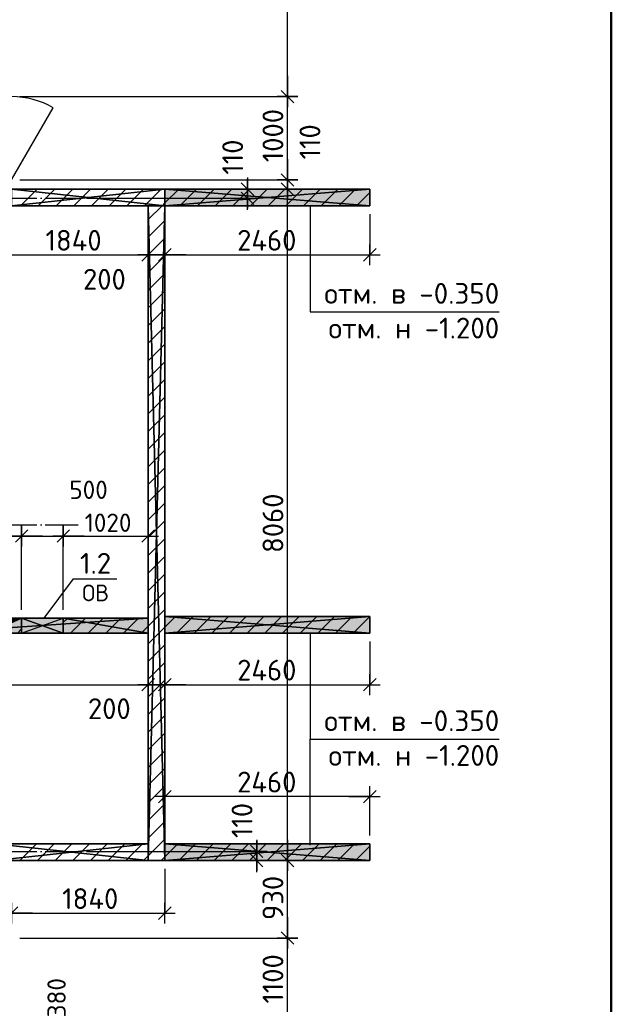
# Model space of a CAD drawing. Header units: millimetres. Extents: x 40580 to 559114, y -343730 to 81020.
# Tile 601 of 656: x 479618 to 486720, y -78905 to -67086. Entities that reach past the tile are written whole.
import ezdxf
from ezdxf.enums import TextEntityAlignment as Align

# ---------------------------------------------------------------- set-up
doc = ezdxf.new("R2010")
doc.units = ezdxf.units.MM
doc.linetypes.add('______11', pattern=[500, 400, -50, 0, -50])
doc.linetypes.add('______5', pattern=[1100, 800, -100, 100, -100])
for name, color, linetype in [('_____________1', 7, 'Continuous'), ('_________________1_', 7, 'Continuous'), ('___________________', 253, '______5'), ('______________________', 7, 'Continuous'), ('_______________________', 7, 'Continuous'), ('_______________________1', 7, 'Continuous'), ('_________________________0', 7, 'Continuous')]:
    doc.layers.add(name, color=color, linetype=linetype)
doc.layers.add('Standard', color=7, linetype='Continuous', lineweight=25)
doc.styles.add('ISOCPEUR', font='isocpeur.ttf')

# ---------------------------------------------------------------- blocks, each defined once
blk = doc.blocks.new('ALL_ML_STRICH')
at = {"color": 0, "linetype": 'ByBlock', "lineweight": -2}
for p, q in [((0, -0.5), (0, 0.5)), ((-1, 0), (0.5, 0)), ((-0.3, -0.3), (0.3, 0.3))]:
    blk.add_line(p, q, dxfattribs=at)

msp = doc.modelspace()

# ---------------------------------------------------------------- hatches: boundary and pattern name
at = {"layer": '_____________1', "linetype": 'Continuous'}
for points in [[(483821.3, -69119.6), (481361.3, -69119.6), (481361.3, -69319.6), (483821.3, -69319.6)], [(483821.3, -74249.6), (481361.3, -74249.6), (481361.3, -74449.6), (483821.3, -74449.6)], [(483821.3, -76979.6), (481361.3, -76979.6), (481361.3, -77179.6), (483821.3, -77179.6)]]:
    msp.add_hatch(color=254, dxfattribs=at).paths.add_polyline_path(points)
h = msp.add_hatch(color=9, dxfattribs=at)
h.paths.add_polyline_path([(480141.3, -74449.6), (481161.3, -74449.6), (481161.3, -74269.6), (480141.3, -74269.6)])
h.paths.add_polyline_path([(479641.3, -74449.6), (479241.3, -74449.6), (479241.3, -74399.6), (479201.3, -74399.6), (479201.3, -74449.6), (478541.3, -74449.6), (478541.3, -74269.6), (479641.3, -74269.6)], flags=16)

# ---------------------------------------------------------------- linework, layer by layer
at = {"layer": '_____________1', "color": 7, "linetype": 'Continuous'}
msp.add_line((479521.3, -69009.6), (480021.3, -68143.5), dxfattribs=at)
at = {"layer": '_____________1', "color": 253, "linetype": '______5'}
for p, q in [((479630.1, -69319.6), (479830.1, -69119.6)), ((480054.4, -69319.6), (480254.4, -69119.6)), ((480478.6, -69319.6), (480678.6, -69119.6)), ((480902.9, -69319.6), (481102.9, -69119.6)), ((481361.3, -69285.4), (481527.2, -69119.6)), ((481751.4, -69319.6), (481951.4, -69119.6)), ((482175.7, -69319.6), (482375.7, -69119.6)), ((482600, -69319.6), (482800, -69119.6)), ((483024.2, -69319.6), (483224.2, -69119.6)), ((483448.5, -69319.6), (483648.5, -69119.6)), ((481161.3, -69485.4), (481327.2, -69319.6)), ((481327.2, -69319.6), (481361.3, -69285.4)), ((481161.3, -69909.7), (481361.3, -69709.7)), ((481161.3, -70334), (481361.3, -70134)), ((481161.3, -70758.2), (481361.3, -70558.2)), ((481161.3, -71182.5), (481361.3, -70982.5)), ((481161.3, -71606.8), (481361.3, -71406.8)), ((481161.3, -72031), (481361.3, -71831)), ((481161.3, -72455.3), (481361.3, -72255.3)), ((481161.3, -72879.6), (481361.3, -72679.6)), ((481161.3, -73303.8), (481361.3, -73103.8)), ((481161.3, -73728.1), (481361.3, -73528.1)), ((481161.3, -74152.4), (481361.3, -73952.4)), ((480141.3, -74323.8), (480195.5, -74269.6)), ((480439.8, -74449.6), (480619.8, -74269.6)), ((480864.1, -74449.6), (481044.1, -74269.6)), ((481361.3, -74376.6), (481488.3, -74249.6)), ((481712.6, -74449.6), (481912.6, -74249.6)), ((482136.9, -74449.6), (482336.9, -74249.6)), ((482561.1, -74449.6), (482761.1, -74249.6)), ((482985.4, -74449.6), (483185.4, -74249.6)), ((483409.7, -74449.6), (483609.7, -74249.6)), ((481161.3, -74576.6), (481361.3, -74376.6)), ((481161.3, -75000.9), (481361.3, -74800.9)), ((481161.3, -75425.1), (481361.3, -75225.1)), ((481161.3, -75849.4), (481361.3, -75649.4)), ((481161.3, -76273.7), (481361.3, -76073.7)), ((481161.3, -76697.9), (481361.3, -76497.9)), ((481161.3, -77122.2), (481361.3, -76922.2)), ((479831.1, -77179.6), (480031.1, -76979.6)), ((480255.4, -77179.6), (480455.4, -76979.6)), ((480679.7, -77179.6), (480879.7, -76979.6)), ((481528.2, -77179.6), (481728.2, -76979.6)), ((481952.4, -77179.6), (482152.4, -76979.6)), ((482376.7, -77179.6), (482576.7, -76979.6)), ((482801, -77179.6), (483001, -76979.6)), ((483225.2, -77179.6), (483425.2, -76979.6)), ((483649.5, -77179.6), (483821.3, -77007.8)), ((481103.9, -77179.6), (481161.3, -77122.2))]:
    msp.add_line(p, q, dxfattribs=at)
at = {"layer": '_____________1', "color": 253, "linetype": '______11'}
for p, q in [((479842.2, -69319.6), (480042.2, -69119.6)), ((480266.5, -69319.6), (480466.5, -69119.6)), ((480690.8, -69319.6), (480890.8, -69119.6)), ((481115, -69319.6), (481315, -69119.6)), ((481539.3, -69319.6), (481739.3, -69119.6)), ((481963.6, -69319.6), (482163.6, -69119.6)), ((482387.8, -69319.6), (482587.8, -69119.6)), ((482812.1, -69319.6), (483012.1, -69119.6)), ((483236.4, -69319.6), (483436.4, -69119.6)), ((483660.6, -69319.6), (483821.3, -69158.9)), ((481161.3, -69697.6), (481361.3, -69497.6)), ((481161.3, -70121.8), (481361.3, -69921.8)), ((481161.3, -70546.1), (481361.3, -70346.1)), ((481161.3, -70970.4), (481361.3, -70770.4)), ((481161.3, -71394.6), (481361.3, -71194.6)), ((481161.3, -71818.9), (481361.3, -71618.9)), ((481161.3, -72243.2), (481361.3, -72043.2)), ((481161.3, -72667.4), (481361.3, -72467.4)), ((481161.3, -73091.7), (481361.3, -72891.7)), ((481161.3, -73516), (481361.3, -73316)), ((481161.3, -73940.2), (481361.3, -73740.2)), ((481161.3, -74364.5), (481361.3, -74164.5)), ((480227.7, -74449.6), (480407.7, -74269.6)), ((480651.9, -74449.6), (480831.9, -74269.6)), ((481500.5, -74449.6), (481700.5, -74249.6)), ((481924.7, -74449.6), (482124.7, -74249.6)), ((482349, -74449.6), (482549, -74249.6)), ((482773.3, -74449.6), (482973.3, -74249.6)), ((483197.5, -74449.6), (483397.5, -74249.6)), ((483621.8, -74449.6), (483821.3, -74250.1)), ((481076.2, -74449.6), (481161.3, -74364.5)), ((481161.3, -74788.8), (481361.3, -74588.8)), ((481161.3, -75213), (481361.3, -75013)), ((481161.3, -75637.3), (481361.3, -75437.3)), ((481161.3, -76061.5), (481361.3, -75861.5)), ((481161.3, -76485.8), (481361.3, -76285.8)), ((481161.3, -76910.1), (481361.3, -76710.1)), ((479619, -77179.6), (479819, -76979.6)), ((480043.3, -77179.6), (480243.3, -76979.6)), ((480467.5, -77179.6), (480667.5, -76979.6)), ((480891.8, -77179.6), (481091.8, -76979.6)), ((481361.3, -77134.3), (481516, -76979.6)), ((481740.3, -77179.6), (481940.3, -76979.6)), ((482164.6, -77179.6), (482364.6, -76979.6)), ((482588.8, -77179.6), (482788.8, -76979.6)), ((483013.1, -77179.6), (483213.1, -76979.6)), ((483437.4, -77179.6), (483637.4, -76979.6)), ((481316, -77179.6), (481361.3, -77134.3))]:
    msp.add_line(p, q, dxfattribs=at)
at = {"layer": '_____________1', "color": 253, "linetype": '______5'}
msp.add_lwpolyline([(479591.3, -74449.6), (479591.3, -74449.6), (479641.3, -74399.6)], dxfattribs=at)
at = {"layer": '_____________1', "color": 7, "linetype": 'Continuous'}
msp.add_arc((479521.3, -69009.6), 1000, 60, 90, dxfattribs=at)
at = {"layer": '_________________1_', "color": 212, "linetype": 'Continuous'}
for p, q in [((480141.3, -74269.6), (479641.3, -74269.6)), ((479641.3, -74269.6), (479641.3, -74449.6)), ((479641.3, -74269.6), (480141.3, -74449.6)), ((479641.3, -74449.6), (480141.3, -74269.6)), ((480141.3, -74449.6), (480141.3, -74269.6)), ((479641.3, -74449.6), (480141.3, -74449.6))]:
    msp.add_line(p, q, dxfattribs=at)
at = {"layer": '_________________1_', "color": 6, "linetype": 'Continuous'}
for points in [[(479641.3, -74449.6), (479641.3, -74269.6), (480141.3, -74449.6)], [(480141.3, -74449.6), (479641.3, -74269.6), (480141.3, -74269.6)]]:
    msp.add_solid(points, dxfattribs=at)
at = {"layer": '___________________', "color": 253, "linetype": '______11'}
for p, q in [((462421.3, -69229.6), (480321.3, -69229.6)), ((462421.3, -69229.6), (480321.3, -69229.6)), ((462421.3, -73149.6), (480321.3, -73149.6)), ((462421.3, -73149.6), (480321.3, -73149.6)), ((462421.3, -77069.6), (480321.3, -77069.6)), ((462421.3, -77069.6), (480321.3, -77069.6))]:
    msp.add_line(p, q, dxfattribs=at)
at = {"layer": '______________________', "color": 7, "linetype": 'Continuous'}
for p, q in [((479221.3, -73284.5), (479641.3, -73284.5)), ((479641.3, -73284.5), (480141.3, -73284.5)), ((480141.3, -73284.5), (481161.3, -73284.5))]:
    msp.add_line(p, q, dxfattribs=at)
at = {"layer": '______________________', "color": 253, "linetype": 'Continuous'}
for p, q in [((479641.3, -74169.6), (479641.3, -73284.5)), ((479641.3, -74169.6), (479641.3, -73284.5)), ((480141.3, -74169.6), (480141.3, -73284.5)), ((480141.3, -74169.6), (480141.3, -73284.5)), ((481161.3, -73284.5), (481161.3, -73284.5))]:
    msp.add_line(p, q, dxfattribs=at)
at = {"layer": '_______________________', "color": 7, "linetype": 'Continuous'}
for p, q in [((483106.8, -69319.6), (483106.8, -70593.1)), ((483106.8, -70593.1), (485374.9, -70593.1)), ((483106.8, -74449.6), (483106.8, -75723.1)), ((483106.8, -76996.7), (483106.8, -75723.1)), ((483106.8, -75723.1), (485374.9, -75723.1)), ((483106.8, -75723.1), (485374.9, -75723.1))]:
    msp.add_line(p, q, dxfattribs=at)
at = {"layer": '_______________________1', "color": 7, "linetype": 'Continuous'}
for p, q in [((482833.2, -68009.6), (482833.2, -62529.6)), ((482833.2, -69009.6), (482833.2, -68009.6)), ((482833.2, -69119.6), (482833.2, -69009.6)), ((482353.2, -69229.6), (482353.2, -69119.6)), ((482833.2, -77179.6), (482833.2, -69119.6)), ((479321.3, -69909.3), (481161.3, -69909.3)), ((481161.3, -69909.3), (481361.3, -69909.3)), ((481361.3, -69909.3), (483821.3, -69909.3)), ((474421.3, -75069), (481161.3, -75069)), ((481161.3, -75069), (481361.3, -75069)), ((481361.3, -75069), (483821.3, -75069)), ((483821.3, -76412.5), (481361.3, -76412.5)), ((482463.2, -77179.6), (482463.2, -77069.6)), ((482833.2, -78109.6), (482833.2, -77179.6)), ((479521.3, -77811.7), (481361.3, -77811.7)), ((482833.2, -79209.6), (482833.2, -78109.6))]:
    msp.add_line(p, q, dxfattribs=at)
at = {"layer": '_______________________1', "color": 253, "linetype": 'Continuous'}
for p, q in [((479621.3, -68009.6), (482833.2, -68009.6)), ((479621.3, -68009.6), (482833.2, -68009.6)), ((479621.3, -69009.6), (482833.2, -69009.6)), ((479621.3, -69009.6), (482833.2, -69009.6)), ((481461.3, -69119.6), (482833.2, -69119.6)), ((481461.3, -69119.6), (482833.2, -69119.6)), ((481461.3, -69119.6), (482353.2, -69119.6)), ((480421.3, -69229.6), (482353.2, -69229.6)), ((481161.3, -69419.6), (481161.3, -69909.3)), ((481161.3, -69419.6), (481161.3, -69909.3)), ((481361.3, -69419.6), (481361.3, -69909.3)), ((481361.3, -69419.6), (481361.3, -69909.3)), ((483821.3, -69419.6), (483821.3, -69909.3)), ((481161.3, -74549.6), (481161.3, -75069)), ((481161.3, -74549.6), (481161.3, -75069)), ((481361.3, -74549.6), (481361.3, -75069)), ((481361.3, -74549.6), (481361.3, -75069)), ((483821.3, -74549.6), (483821.3, -75069)), ((481361.3, -76879.6), (481361.3, -76412.5)), ((483821.3, -76879.6), (483821.3, -76412.5)), ((480421.3, -77069.6), (482463.2, -77069.6)), ((481461.3, -77179.6), (482833.2, -77179.6)), ((481461.3, -77179.6), (482833.2, -77179.6)), ((481461.3, -77179.6), (482463.2, -77179.6)), ((481361.3, -77279.6), (481361.3, -77811.7)), ((479621.3, -78109.6), (482833.2, -78109.6)), ((479621.3, -78109.6), (482833.2, -78109.6))]:
    msp.add_line(p, q, dxfattribs=at)
at = {"layer": '_________________________0', "color": 7, "linetype": 'Continuous'}
for p, q in [((479911.6, -74269.6), (480264.2, -73797.2)), ((480264.2, -73797.2), (480784.2, -73797.2))]:
    msp.add_line(p, q, dxfattribs=at)
at = {"layer": 'Standard', "color": 7, "linetype": 'Continuous', "lineweight": 50, "transparency": 33554687}
msp.add_lwpolyline([(486719.9, -56794), (486719.9, -96294), (459519.9, -96294), (459519.9, -55294), (486719.9, -55294)], close=True, dxfattribs=at)

# ---------------------------------------------------------------- block references
at = {"layer": '______________________', "color": 7, "linetype": 'Continuous', "xscale": 250, "yscale": 250, "zscale": 250}
for p in [(479641.3, -73284.5), (480141.3, -73284.5), (481161.3, -73284.5)]:
    msp.add_blockref('ALL_ML_STRICH', p, dxfattribs=at)
at = {"layer": '______________________', "color": 7, "linetype": 'Continuous', "xscale": 250, "yscale": 250, "zscale": 250, "rotation": 180}
for p in [(479641.3, -73284.5), (480141.3, -73284.5)]:
    msp.add_blockref('ALL_ML_STRICH', p, dxfattribs=at)
at = {"layer": '_______________________1', "color": 7, "linetype": 'Continuous', "xscale": 250, "yscale": 250, "zscale": 250}
for p, rotation in [((482833.2, -68009.6), 270), ((482833.2, -68009.6), 90), ((482833.2, -69009.6), 270), ((482833.2, -69119.6), 270), ((482833.2, -69009.6), 90), ((482353.2, -69229.6), 270), ((482353.2, -69119.6), 90), ((482833.2, -69119.6), 90), ((481161.3, -69909.3), 180), ((481361.3, -69909.3), 180), ((481161.3, -75069), 180), ((481361.3, -75069), 180), ((481361.3, -76412.5), 180), ((483821.3, -76412.5), 360), ((482463.2, -77179.6), 270), ((482833.2, -77179.6), 270), ((482463.2, -77069.6), 90), ((482833.2, -77179.6), 90), ((479521.3, -77811.7), 180), ((482833.2, -78109.6), 270), ((482833.2, -78109.6), 90)]:
    msp.add_blockref('ALL_ML_STRICH', p, dxfattribs=dict(at, rotation=rotation))
for p in [(481161.3, -69909.3), (481361.3, -69909.3), (483821.3, -69909.3), (481161.3, -75069), (481361.3, -75069), (483821.3, -75069), (479521.3, -77811.7), (481361.3, -77811.7)]:
    msp.add_blockref('ALL_ML_STRICH', p, dxfattribs=at)

# ---------------------------------------------------------------- texts
at = {"layer": '______________________', "color": 7, "style": 'ISOCPEUR'}
for s, p in [('500', (480214.1, -72839.2)), ('1020', (480398.3, -73234.5))]:
    msp.add_text(s, height=220, dxfattribs=at).set_placement(p)
msp.add_text('380', height=220, rotation=90, dxfattribs=at).set_placement((480171.2, -79062))
at = {"layer": '_______________________', "color": 7, "linetype": 'Continuous', "style": 'ISOCPEUR'}
for s, p, p2 in [('отм. в -0.350', (483274.9, -70496.4), (485374.9, -70496.4)), ('отм. н -1.200', (483324.9, -70913.1), (485374.9, -70913.1)), ('отм. в -0.350', (483274.9, -75626.4), (485374.9, -75626.4)), ('отм. н -1.200', (483324.9, -76043.1), (485374.9, -76043.1))]:
    msp.add_text(s, height=250, dxfattribs=at).set_placement(p, p2, align=Align.FIT)
at = {"layer": '_______________________1', "color": 7, "style": 'ISOCPEUR'}
for s, p in [('1000', (482783.2, -68797.1)), ('110', (483227.1, -68763.3)), ('110', (482300.2, -68946.6)), ('8060', (482783.2, -73487.1)), ('110', (482412.6, -76909.7)), ('930', (482783.2, -77894.6)), ('1100', (482783.2, -78897.1))]:
    msp.add_text(s, height=250, rotation=90, dxfattribs=at).set_placement(p)
for s, p in [('1840', (479928.8, -69859.3)), ('2460', (482228.8, -69859.3)), ('200', (480378.8, -70327.2)), ('2460', (482228.8, -75019)), ('200', (480437.6, -75481.9)), ('2460', (482228.8, -76362.5)), ('1840', (480128.8, -77761.7))]:
    msp.add_text(s, height=250, dxfattribs=at).set_placement(p)
at = {"layer": '_________________________0', "color": 7, "linetype": 'Continuous', "style": 'ISOCPEUR'}
for s, height, p, p2 in [('1.2', 250, (480341.7, -73737.2), (480716.7, -73737.2)), ('ОВ', 200, (480369.2, -74067.2), (480689.2, -74067.2))]:
    msp.add_text(s, height=height, dxfattribs=at).set_placement(p, p2, align=Align.FIT)

# ---------------------------------------------------------------- meshes
at = {"layer": '_____________1', "color": 7, "linetype": 'Continuous'}
mesh = msp.add_polyface(dxfattribs=at)
corners = [(481361.3, -69119.6, -3800), (479521.3, -69119.6, -3800), (479521.3, -69119.6, -350), (481361.3, -69119.6, -350)]
mesh.append_faces([[corners[k] for k in face] for face in [(1, 2, 0)]], dxfattribs={"vtx1": -1, "color": 7})
mesh.append_faces([[corners[k] for k in face] for face in [(2, 3, 0)]], dxfattribs={"vtx2": -1, "color": 7})
mesh = msp.add_polyface(dxfattribs=at)
corners = [(479521.3, -69119.6, -350), (479521.3, -69319.6, -350), (481361.3, -69319.6, -350), (481361.3, -69119.6, -350)]
mesh.append_faces([[corners[k] for k in face] for face in [(1, 2, 0)]], dxfattribs={"vtx1": -1, "color": 7})
mesh.append_faces([[corners[k] for k in face] for face in [(2, 3, 0)]], dxfattribs={"vtx2": -1, "color": 7})
mesh = msp.add_polyface(dxfattribs=at)
corners = [(479521.3, -69319.6, -3800), (479521.3, -69119.6, -3800), (481361.3, -69119.6, -3800), (481361.3, -69319.6, -3800)]
mesh.append_faces([[corners[k] for k in face] for face in [(1, 2, 0)]], dxfattribs={"vtx1": -1, "color": 7})
mesh.append_faces([[corners[k] for k in face] for face in [(2, 3, 0)]], dxfattribs={"vtx2": -1, "color": 7})
mesh = msp.add_polyface(dxfattribs=at)
corners = [(481361.3, -69119.6, -1200), (481361.3, -69319.6, -1200), (481361.3, -69319.6, -350), (481361.3, -69119.6, -350)]
mesh.append_faces([[corners[k] for k in face] for face in [(1, 2, 0)]], dxfattribs={"vtx1": -1, "color": 7})
mesh.append_faces([[corners[k] for k in face] for face in [(2, 3, 0)]], dxfattribs={"vtx2": -1, "color": 7})
mesh = msp.add_polyface(dxfattribs=at)
corners = [(483821.3, -69119.6, -1200), (481361.3, -69119.6, -1200), (481361.3, -69119.6, -350), (483821.3, -69119.6, -350)]
mesh.append_faces([[corners[k] for k in face] for face in [(1, 2, 0)]], dxfattribs={"vtx1": -1, "color": 7})
mesh.append_faces([[corners[k] for k in face] for face in [(2, 3, 0)]], dxfattribs={"vtx2": -1, "color": 7})
mesh = msp.add_polyface(dxfattribs=at)
corners = [(483821.3, -69319.6, -350), (483821.3, -69119.6, -350), (481361.3, -69119.6, -350), (481361.3, -69319.6, -350)]
mesh.append_faces([[corners[k] for k in face] for face in [(1, 2, 0)]], dxfattribs={"vtx1": -1, "color": 7})
mesh.append_faces([[corners[k] for k in face] for face in [(2, 3, 0)]], dxfattribs={"vtx2": -1, "color": 7})
mesh = msp.add_polyface(dxfattribs=at)
corners = [(483821.3, -69119.6, -1200), (483821.3, -69319.6, -1200), (481361.3, -69319.6, -1200), (481361.3, -69119.6, -1200)]
mesh.append_faces([[corners[k] for k in face] for face in [(1, 2, 0)]], dxfattribs={"vtx1": -1, "color": 7})
mesh.append_faces([[corners[k] for k in face] for face in [(2, 3, 0)]], dxfattribs={"vtx2": -1, "color": 7})
mesh = msp.add_polyface(dxfattribs=at)
corners = [(481361.3, -69319.6, -3800), (481361.3, -69119.6, -3800), (481361.3, -69119.6, -350), (481361.3, -69319.6, -350)]
mesh.append_faces([[corners[k] for k in face] for face in [(1, 2, 0)]], dxfattribs={"vtx1": -1, "color": 7})
mesh.append_faces([[corners[k] for k in face] for face in [(2, 3, 0)]], dxfattribs={"vtx2": -1, "color": 7})
mesh = msp.add_polyface(dxfattribs=at)
corners = [(483821.3, -69319.6, -1200), (483821.3, -69119.6, -1200), (483821.3, -69119.6, -350), (483821.3, -69319.6, -350)]
mesh.append_faces([[corners[k] for k in face] for face in [(1, 2, 0)]], dxfattribs={"vtx1": -1, "color": 7})
mesh.append_faces([[corners[k] for k in face] for face in [(2, 3, 0)]], dxfattribs={"vtx2": -1, "color": 7})
mesh = msp.add_polyface(dxfattribs=at)
corners = [(479521.3, -69319.6, -3800), (481361.3, -69319.6, -3800), (481361.3, -69319.6, -350), (479521.3, -69319.6, -350)]
mesh.append_faces([[corners[k] for k in face] for face in [(1, 2, 0)]], dxfattribs={"vtx1": -1, "color": 7})
mesh.append_faces([[corners[k] for k in face] for face in [(2, 3, 0)]], dxfattribs={"vtx2": -1, "color": 7})
mesh = msp.add_polyface(dxfattribs=at)
corners = [(481161.3, -69319.6, -3800), (481161.3, -77179.6, -3800), (481161.3, -77179.6, -350), (481161.3, -69319.6, -350)]
mesh.append_faces([[corners[k] for k in face] for face in [(1, 2, 0)]], dxfattribs={"vtx1": -1, "color": 7})
mesh.append_faces([[corners[k] for k in face] for face in [(2, 3, 0)]], dxfattribs={"vtx2": -1, "color": 7})
mesh = msp.add_polyface(dxfattribs=at)
corners = [(481361.3, -69319.6, -3800), (481161.3, -69319.6, -3800), (481161.3, -69319.6, -350), (481361.3, -69319.6, -350)]
mesh.append_faces([[corners[k] for k in face] for face in [(1, 2, 0)]], dxfattribs={"vtx1": -1, "color": 7})
mesh.append_faces([[corners[k] for k in face] for face in [(2, 3, 0)]], dxfattribs={"vtx2": -1, "color": 7})
mesh = msp.add_polyface(dxfattribs=at)
corners = [(481361.3, -69319.6, -350), (481161.3, -69319.6, -350), (481161.3, -77179.6, -350), (481361.3, -77179.6, -350)]
mesh.append_faces([[corners[k] for k in face] for face in [(1, 2, 0)]], dxfattribs={"vtx1": -1, "color": 7})
mesh.append_faces([[corners[k] for k in face] for face in [(2, 3, 0)]], dxfattribs={"vtx2": -1, "color": 7})
mesh = msp.add_polyface(dxfattribs=at)
corners = [(481161.3, -69319.6, -3800), (481361.3, -69319.6, -3800), (481361.3, -77179.6, -3800), (481161.3, -77179.6, -3800)]
mesh.append_faces([[corners[k] for k in face] for face in [(1, 2, 0)]], dxfattribs={"vtx1": -1, "color": 7})
mesh.append_faces([[corners[k] for k in face] for face in [(2, 3, 0)]], dxfattribs={"vtx2": -1, "color": 7})
mesh = msp.add_polyface(dxfattribs=at)
corners = [(481361.3, -77179.6, -3800), (481361.3, -69319.6, -3800), (481361.3, -69319.6, -350), (481361.3, -77179.6, -350)]
mesh.append_faces([[corners[k] for k in face] for face in [(1, 2, 0)]], dxfattribs={"vtx1": -1, "color": 7})
mesh.append_faces([[corners[k] for k in face] for face in [(2, 3, 0)]], dxfattribs={"vtx2": -1, "color": 7})
mesh = msp.add_polyface(dxfattribs=at)
corners = [(481361.3, -69319.6, -1200), (483821.3, -69319.6, -1200), (483821.3, -69319.6, -350), (481361.3, -69319.6, -350)]
mesh.append_faces([[corners[k] for k in face] for face in [(1, 2, 0)]], dxfattribs={"vtx1": -1, "color": 7})
mesh.append_faces([[corners[k] for k in face] for face in [(2, 3, 0)]], dxfattribs={"vtx2": -1, "color": 7})
mesh = msp.add_polyface(dxfattribs=at)
corners = [(479641.3, -74269.6, -650), (480141.3, -74269.6, -650), (480141.3, -74269.6, -350), (481161.3, -74269.6, -350), (481161.3, -74269.6, -3800), (478541.3, -74269.6, -3800), (478541.3, -74269.6, -350), (479641.3, -74269.6, -350)]
mesh.append_faces([[corners[k] for k in face] for face in [(1, 3, 5)]], dxfattribs={"vtx0": -1, "vtx1": -1, "vtx2": -1, "color": 7})
mesh.append_faces([[corners[k] for k in face] for face in [(5, 6, 0), (0, 1, 5)]], dxfattribs={"vtx1": -1, "vtx2": -1, "color": 7})
mesh.append_faces([[corners[k] for k in face] for face in [(6, 7, 0), (3, 4, 5), (1, 2, 3)]], dxfattribs={"vtx2": -1, "color": 7})
mesh = msp.add_polyface(dxfattribs=at)
corners = [(479241.3, -74399.6, -350), (479241.3, -74449.6, -350), (479641.3, -74449.6, -350), (479641.3, -74269.6, -350), (478541.3, -74269.6, -350), (478541.3, -74449.6, -350), (479201.3, -74449.6, -350), (479201.3, -74399.6, -350)]
mesh.append_faces([[corners[k] for k in face] for face in [(7, 3, 5)]], dxfattribs={"vtx0": -1, "vtx1": -1, "vtx2": -1, "color": 7})
mesh.append_faces([[corners[k] for k in face] for face in [(7, 0, 3), (0, 1, 3)]], dxfattribs={"vtx1": -1, "vtx2": -1, "color": 7})
mesh.append_faces([[corners[k] for k in face] for face in [(5, 6, 7), (3, 4, 5), (1, 2, 3)]], dxfattribs={"vtx2": -1, "color": 7})
mesh = msp.add_polyface(dxfattribs=at)
corners = [(478541.3, -74449.6, -3800), (478541.3, -74269.6, -3800), (481161.3, -74269.6, -3800), (481161.3, -74449.6, -3800)]
mesh.append_faces([[corners[k] for k in face] for face in [(1, 2, 0)]], dxfattribs={"vtx1": -1, "color": 7})
mesh.append_faces([[corners[k] for k in face] for face in [(2, 3, 0)]], dxfattribs={"vtx2": -1, "color": 7})
mesh = msp.add_polyface(dxfattribs=at)
corners = [(479641.3, -74269.6, -350), (479641.3, -74449.6, -350), (479641.3, -74449.6, -650), (479641.3, -74269.6, -650)]
mesh.append_faces([[corners[k] for k in face] for face in [(1, 2, 0)]], dxfattribs={"vtx1": -1, "color": 7})
mesh.append_faces([[corners[k] for k in face] for face in [(2, 3, 0)]], dxfattribs={"vtx2": -1, "color": 7})
mesh = msp.add_polyface(dxfattribs=at)
corners = [(479641.3, -74269.6, -650), (479641.3, -74449.6, -650), (480141.3, -74449.6, -650), (480141.3, -74269.6, -650)]
mesh.append_faces([[corners[k] for k in face] for face in [(1, 2, 0)]], dxfattribs={"vtx1": -1, "color": 7})
mesh.append_faces([[corners[k] for k in face] for face in [(2, 3, 0)]], dxfattribs={"vtx2": -1, "color": 7})
mesh = msp.add_polyface(dxfattribs=at)
corners = [(480141.3, -74449.6, -350), (480141.3, -74269.6, -350), (480141.3, -74269.6, -650), (480141.3, -74449.6, -650)]
mesh.append_faces([[corners[k] for k in face] for face in [(1, 2, 0)]], dxfattribs={"vtx1": -1, "color": 7})
mesh.append_faces([[corners[k] for k in face] for face in [(2, 3, 0)]], dxfattribs={"vtx2": -1, "color": 7})
mesh = msp.add_polyface(dxfattribs=at)
corners = [(480141.3, -74269.6, -350), (480141.3, -74449.6, -350), (481161.3, -74449.6, -350), (481161.3, -74269.6, -350)]
mesh.append_faces([[corners[k] for k in face] for face in [(1, 2, 0)]], dxfattribs={"vtx1": -1, "color": 7})
mesh.append_faces([[corners[k] for k in face] for face in [(2, 3, 0)]], dxfattribs={"vtx2": -1, "color": 7})
mesh = msp.add_polyface(dxfattribs=at)
corners = [(481161.3, -74449.6, -3800), (481161.3, -74269.6, -3800), (481161.3, -74269.6, -350), (481161.3, -74449.6, -350)]
mesh.append_faces([[corners[k] for k in face] for face in [(1, 2, 0)]], dxfattribs={"vtx1": -1, "color": 7})
mesh.append_faces([[corners[k] for k in face] for face in [(2, 3, 0)]], dxfattribs={"vtx2": -1, "color": 7})
mesh = msp.add_polyface(dxfattribs=at)
corners = [(481361.3, -74249.6, -1200), (481361.3, -74449.6, -1200), (481361.3, -74449.6, -350), (481361.3, -74249.6, -350)]
mesh.append_faces([[corners[k] for k in face] for face in [(1, 2, 0)]], dxfattribs={"vtx1": -1, "color": 7})
mesh.append_faces([[corners[k] for k in face] for face in [(2, 3, 0)]], dxfattribs={"vtx2": -1, "color": 7})
mesh = msp.add_polyface(dxfattribs=at)
corners = [(483821.3, -74249.6, -1200), (481361.3, -74249.6, -1200), (481361.3, -74249.6, -350), (483821.3, -74249.6, -350)]
mesh.append_faces([[corners[k] for k in face] for face in [(1, 2, 0)]], dxfattribs={"vtx1": -1, "color": 7})
mesh.append_faces([[corners[k] for k in face] for face in [(2, 3, 0)]], dxfattribs={"vtx2": -1, "color": 7})
mesh = msp.add_polyface(dxfattribs=at)
corners = [(483821.3, -74449.6, -350), (483821.3, -74249.6, -350), (481361.3, -74249.6, -350), (481361.3, -74449.6, -350)]
mesh.append_faces([[corners[k] for k in face] for face in [(1, 2, 0)]], dxfattribs={"vtx1": -1, "color": 7})
mesh.append_faces([[corners[k] for k in face] for face in [(2, 3, 0)]], dxfattribs={"vtx2": -1, "color": 7})
mesh = msp.add_polyface(dxfattribs=at)
corners = [(483821.3, -74249.6, -1200), (483821.3, -74449.6, -1200), (481361.3, -74449.6, -1200), (481361.3, -74249.6, -1200)]
mesh.append_faces([[corners[k] for k in face] for face in [(1, 2, 0)]], dxfattribs={"vtx1": -1, "color": 7})
mesh.append_faces([[corners[k] for k in face] for face in [(2, 3, 0)]], dxfattribs={"vtx2": -1, "color": 7})
mesh = msp.add_polyface(dxfattribs=at)
corners = [(483821.3, -74449.6, -1200), (483821.3, -74249.6, -1200), (483821.3, -74249.6, -350), (483821.3, -74449.6, -350)]
mesh.append_faces([[corners[k] for k in face] for face in [(1, 2, 0)]], dxfattribs={"vtx1": -1, "color": 7})
mesh.append_faces([[corners[k] for k in face] for face in [(2, 3, 0)]], dxfattribs={"vtx2": -1, "color": 7})
mesh = msp.add_polyface(dxfattribs=at)
corners = [(480141.3, -74449.6, -650), (479641.3, -74449.6, -650), (479641.3, -74449.6, -350), (479241.3, -74449.6, -350), (479241.3, -74449.6, -650), (479201.3, -74449.6, -650), (479201.3, -74449.6, -350), (478541.3, -74449.6, -350), (478541.3, -74449.6, -3800), (481161.3, -74449.6, -3800), (481161.3, -74449.6, -350), (480141.3, -74449.6, -350)]
mesh.append_faces([[corners[k] for k in face] for face in [(1, 4, 8)]], dxfattribs={"vtx0": -1, "vtx1": -1, "vtx2": -1, "color": 7})
mesh.append_faces([[corners[k] for k in face] for face in [(9, 10, 0), (8, 9, 0), (0, 1, 8), (1, 2, 4), (4, 5, 8), (5, 6, 8)]], dxfattribs={"vtx1": -1, "vtx2": -1, "color": 7})
mesh.append_faces([[corners[k] for k in face] for face in [(10, 11, 0), (2, 3, 4), (6, 7, 8)]], dxfattribs={"vtx2": -1, "color": 7})
mesh = msp.add_polyface(dxfattribs=at)
corners = [(481361.3, -74449.6, -1200), (483821.3, -74449.6, -1200), (483821.3, -74449.6, -350), (481361.3, -74449.6, -350)]
mesh.append_faces([[corners[k] for k in face] for face in [(1, 2, 0)]], dxfattribs={"vtx1": -1, "color": 7})
mesh.append_faces([[corners[k] for k in face] for face in [(2, 3, 0)]], dxfattribs={"vtx2": -1, "color": 7})
mesh = msp.add_polyface(dxfattribs=at)
corners = [(481161.3, -76979.6, -3800), (479321.3, -76979.6, -3800), (479321.3, -76979.6, -350), (481161.3, -76979.6, -350)]
mesh.append_faces([[corners[k] for k in face] for face in [(1, 2, 0)]], dxfattribs={"vtx1": -1, "color": 7})
mesh.append_faces([[corners[k] for k in face] for face in [(2, 3, 0)]], dxfattribs={"vtx2": -1, "color": 7})
mesh = msp.add_polyface(dxfattribs=at)
corners = [(481161.3, -77179.6, -350), (481161.3, -76979.6, -350), (479321.3, -76979.6, -350), (479321.3, -77179.6, -350)]
mesh.append_faces([[corners[k] for k in face] for face in [(1, 2, 0)]], dxfattribs={"vtx1": -1, "color": 7})
mesh.append_faces([[corners[k] for k in face] for face in [(2, 3, 0)]], dxfattribs={"vtx2": -1, "color": 7})
mesh = msp.add_polyface(dxfattribs=at)
corners = [(481161.3, -76979.6, -3800), (481161.3, -77179.6, -3800), (479321.3, -77179.6, -3800), (479321.3, -76979.6, -3800)]
mesh.append_faces([[corners[k] for k in face] for face in [(1, 2, 0)]], dxfattribs={"vtx1": -1, "color": 7})
mesh.append_faces([[corners[k] for k in face] for face in [(2, 3, 0)]], dxfattribs={"vtx2": -1, "color": 7})
mesh = msp.add_polyface(dxfattribs=at)
corners = [(481161.3, -77179.6, -3800), (481161.3, -76979.6, -3800), (481161.3, -76979.6, -350), (481161.3, -77179.6, -350)]
mesh.append_faces([[corners[k] for k in face] for face in [(1, 2, 0)]], dxfattribs={"vtx1": -1, "color": 7})
mesh.append_faces([[corners[k] for k in face] for face in [(2, 3, 0)]], dxfattribs={"vtx2": -1, "color": 7})
mesh = msp.add_polyface(dxfattribs=at)
corners = [(481361.3, -76979.6, -1200), (481361.3, -77179.6, -1200), (481361.3, -77179.6, -350), (481361.3, -76979.6, -350)]
mesh.append_faces([[corners[k] for k in face] for face in [(1, 2, 0)]], dxfattribs={"vtx1": -1, "color": 7})
mesh.append_faces([[corners[k] for k in face] for face in [(2, 3, 0)]], dxfattribs={"vtx2": -1, "color": 7})
mesh = msp.add_polyface(dxfattribs=at)
corners = [(483821.3, -76979.6, -1200), (481361.3, -76979.6, -1200), (481361.3, -76979.6, -350), (483821.3, -76979.6, -350)]
mesh.append_faces([[corners[k] for k in face] for face in [(1, 2, 0)]], dxfattribs={"vtx1": -1, "color": 7})
mesh.append_faces([[corners[k] for k in face] for face in [(2, 3, 0)]], dxfattribs={"vtx2": -1, "color": 7})
mesh = msp.add_polyface(dxfattribs=at)
corners = [(483821.3, -77179.6, -350), (483821.3, -76979.6, -350), (481361.3, -76979.6, -350), (481361.3, -77179.6, -350)]
mesh.append_faces([[corners[k] for k in face] for face in [(1, 2, 0)]], dxfattribs={"vtx1": -1, "color": 7})
mesh.append_faces([[corners[k] for k in face] for face in [(2, 3, 0)]], dxfattribs={"vtx2": -1, "color": 7})
mesh = msp.add_polyface(dxfattribs=at)
corners = [(483821.3, -76979.6, -1200), (483821.3, -77179.6, -1200), (481361.3, -77179.6, -1200), (481361.3, -76979.6, -1200)]
mesh.append_faces([[corners[k] for k in face] for face in [(1, 2, 0)]], dxfattribs={"vtx1": -1, "color": 7})
mesh.append_faces([[corners[k] for k in face] for face in [(2, 3, 0)]], dxfattribs={"vtx2": -1, "color": 7})
mesh = msp.add_polyface(dxfattribs=at)
corners = [(483821.3, -77179.6, -1200), (483821.3, -76979.6, -1200), (483821.3, -76979.6, -350), (483821.3, -77179.6, -350)]
mesh.append_faces([[corners[k] for k in face] for face in [(1, 2, 0)]], dxfattribs={"vtx1": -1, "color": 7})
mesh.append_faces([[corners[k] for k in face] for face in [(2, 3, 0)]], dxfattribs={"vtx2": -1, "color": 7})
mesh = msp.add_polyface(dxfattribs=at)
corners = [(479321.3, -77179.6, -3800), (481161.3, -77179.6, -3800), (481161.3, -77179.6, -350), (479321.3, -77179.6, -350)]
mesh.append_faces([[corners[k] for k in face] for face in [(1, 2, 0)]], dxfattribs={"vtx1": -1, "color": 7})
mesh.append_faces([[corners[k] for k in face] for face in [(2, 3, 0)]], dxfattribs={"vtx2": -1, "color": 7})
mesh = msp.add_polyface(dxfattribs=at)
corners = [(481161.3, -77179.6, -3800), (481361.3, -77179.6, -3800), (481361.3, -77179.6, -350), (481161.3, -77179.6, -350)]
mesh.append_faces([[corners[k] for k in face] for face in [(1, 2, 0)]], dxfattribs={"vtx1": -1, "color": 7})
mesh.append_faces([[corners[k] for k in face] for face in [(2, 3, 0)]], dxfattribs={"vtx2": -1, "color": 7})
mesh = msp.add_polyface(dxfattribs=at)
corners = [(481361.3, -77179.6, -1200), (483821.3, -77179.6, -1200), (483821.3, -77179.6, -350), (481361.3, -77179.6, -350)]
mesh.append_faces([[corners[k] for k in face] for face in [(1, 2, 0)]], dxfattribs={"vtx1": -1, "color": 7})
mesh.append_faces([[corners[k] for k in face] for face in [(2, 3, 0)]], dxfattribs={"vtx2": -1, "color": 7})

doc.saveas('drawing.dxf')
